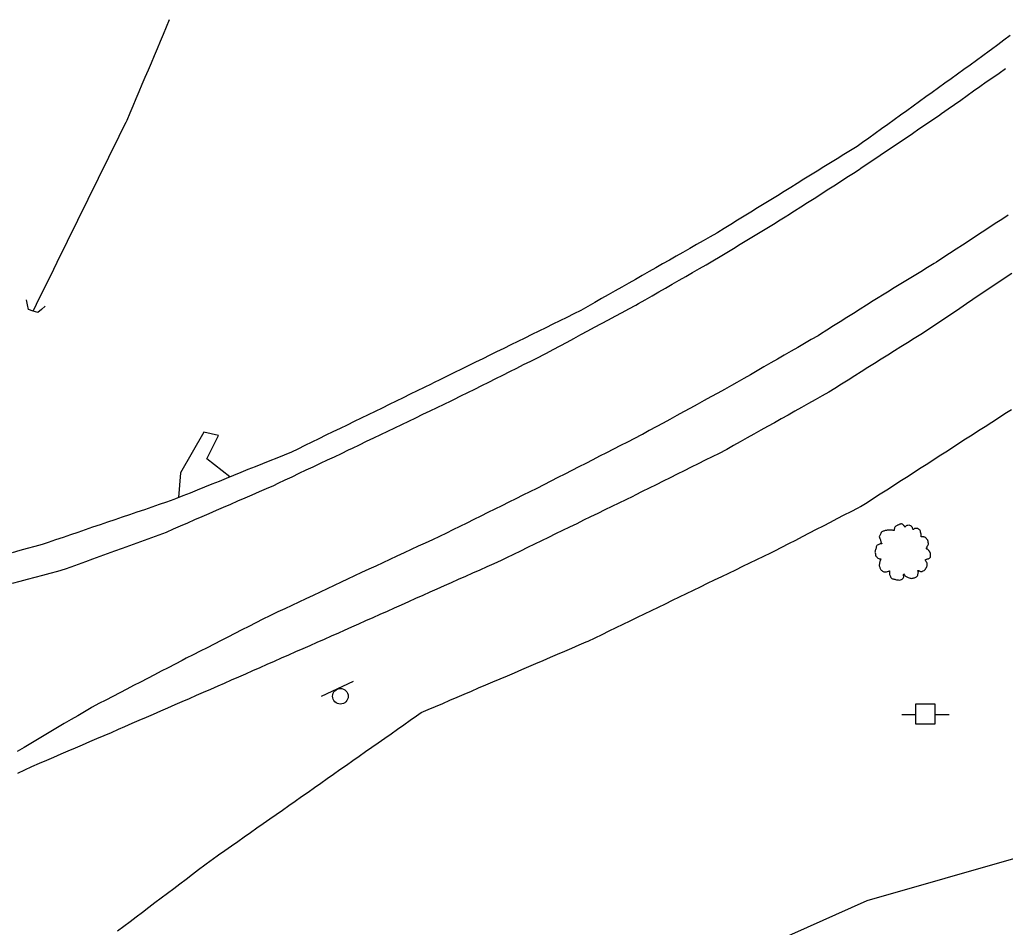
# Model space of a CAD drawing. Extents: x 1901471 to 1963503, y 756461 to 799997.
# Drawn here: x 1929745.2 to 1929871.4, y 772702.4 to 772818.7 of the extents above; entities that cross this region are included whole.
import ezdxf

# ---------------------------------------------------------------- set-up
doc = ezdxf.new("R2010")
doc.units = 0
for name, color, linetype in [('Default', 7, 'Continuous'), ('RD_EX_Bldg', 7, 'Continuous'), ('RD_EX_BldgApp', 7, 'Continuous'), ('RD_EX_Bridge', 7, 'Continuous'), ('RD_EX_DR_ErosCtrl', 7, 'Continuous'), ('RD_EX_H2O', 7, 'Continuous'), ('RD_EX_Road', 7, 'Continuous'), ('RD_EX_UT', 7, 'Continuous'), ('RD_EX_VEG', 7, 'Continuous')]:
    doc.layers.add(name, color=color, linetype=linetype)

# ---------------------------------------------------------------- blocks, each defined once
blk = doc.blocks.new('CB')
at = {"layer": 'Default'}
blk.add_lwpolyline([(0.11, -0.127), (0.055, -0.095), (0, -0.063), (0, 0), (0, 0.063), (0.055, 0.095), (0.11, 0.127)], dxfattribs=at)
blk = doc.blocks.new('PP')
at = {"layer": 'RD_EX_UT'}
for p, q in [((2.49, 2.51), (-2.51, 2.51)), ((-2.51, 2.51), (-2.51, -2.49)), ((2.49, -2.49), (2.49, 2.51)), ((-5.94, -0.05), (-2.47, -0.05)), ((-2.51, -2.49), (2.49, -2.49)), ((2.42, -0.05), (6.06, -0.05))]:
    blk.add_line(p, q, dxfattribs=at)
blk = doc.blocks.new('T2')
at = {"layer": 'RD_EX_VEG'}
for points in [[(0.05, 7.21), (-0.25, 7.24), (-0.57, 7.14), (-0.82, 7.04), (-1.05, 6.96), (-1.27, 6.86), (-1.57, 6.69), (-1.8, 6.49), (-1.92, 6.24), (-1.97, 6.01), (-2.02, 5.74), (-2.02, 5.56), (-2.15, 5.54), (-2.3, 5.56), (-2.55, 5.64), (-2.8, 5.64), (-3.05, 5.64), (-3.4, 5.61), (-3.75, 5.61), (-4.02, 5.56), (-4.35, 5.51), (-4.72, 5.39), (-5.07, 5.26), (-5.37, 5.01), (-5.62, 4.54), (-5.75, 4.19), (-5.9, 3.94), (-5.75, 3.49), (-5.57, 3.14), (-5.55, 2.94), (-5.47, 2.52), (-5.37, 2.29), (-5.25, 2.09), (-5.32, 2.07), (-5.7, 2.02), (-6, 1.92), (-6.42, 1.69), (-6.64, 1.47), (-6.74, 1.14), (-6.77, 0.79), (-6.87, 0.59), (-6.94, 0.32), (-6.97, 0.24), (-7.02, -0.08), (-6.92, -0.53), (-6.89, -0.88), (-6.77, -1.11), (-6.62, -1.28), (-6.44, -1.53), (-6.05, -1.76), (-5.72, -1.86), (-5.52, -1.88), (-5.7, -2.38), (-5.75, -2.73), (-5.87, -3.13), (-5.87, -3.21), (-5.92, -3.68), (-5.77, -4.01), (-5.7, -4.38), (-5.52, -4.61), (-5.25, -4.91), (-4.92, -5.13), (-4.42, -5.26), (-4.02, -5.23), (-3.45, -5.06), (-3.2, -4.98), (-3.22, -5.16), (-3.2, -5.53), (-3.2, -5.96), (-3.05, -6.28), (-2.95, -6.56), (-2.8, -6.81), (-2.47, -7.03), (-2.07, -7.11), (-1.65, -7.26), (-1.2, -7.33), (-0.7, -7.36), (-0.1, -7.21), (0.18, -7.08), (0.28, -6.91), (0.48, -6.53), (0.43, -6.31), (0.45, -5.71), (0.55, -5.88), (0.73, -6.23), (1.23, -6.53), (1.63, -6.71), (2.1, -6.86), (2.4, -6.93), (2.88, -6.86), (3.25, -6.78), (3.63, -6.66), (3.93, -6.38), (4.1, -6.11), (4.15, -5.83), (4.23, -5.46), (4.28, -5.28)], [(4.28, -5.28), (4.2, -5.11), (4.15, -4.86), (4.23, -4.88), (4.4, -4.93), (4.68, -5.06), (4.9, -5.13), (5.23, -5.11), (5.5, -5.01), (5.95, -4.73), (6.22, -4.26), (6.5, -3.86), (6.57, -3.53), (6.52, -3.31), (6.5, -2.81), (6.3, -2.56), (6.25, -2.43), (6.15, -2.03), (6.22, -1.98), (6.5, -1.93), (6.87, -1.81), (7.15, -1.68), (7.37, -1.51), (7.45, -1.28), (7.42, -0.88), (7.47, -0.48), (7.4, -0.33), (7.3, -0.18), (7.22, 0.02), (7.07, 0.17), (6.97, 0.32), (6.87, 0.42), (6.75, 0.57), (6.57, 0.69), (6.42, 0.74), (6.37, 0.89), (6.52, 1.09), (6.57, 1.19), (6.6, 1.42), (6.82, 1.77), (6.87, 2.17), (6.82, 2.59), (6.77, 2.87), (6.62, 3.14), (6.42, 3.39), (6.3, 3.56), (6.12, 3.69), (5.8, 3.81), (5.55, 3.86), (5.2, 3.86), (5, 3.91), (5.03, 3.96), (5.03, 4.11), (5.03, 4.39), (4.95, 4.84), (4.8, 5.34), (4.8, 5.36), (4.7, 5.61), (4.48, 5.81), (4.3, 5.91), (4.1, 6.04), (3.85, 6.06), (3.55, 6.06), (3.28, 6.01), (3.08, 5.91), (2.9, 5.79), (2.83, 5.94), (2.73, 6.24), (2.68, 6.39), (2.53, 6.56), (2.3, 6.76), (1.85, 6.89), (1.23, 6.81), (0.93, 6.61), (0.78, 6.44), (0.73, 6.56), (0.53, 6.76), (0.43, 6.94), (0.25, 7.06), (0.1, 7.16), (0, 7.21)]]:
    blk.add_spline(points, degree=3, dxfattribs=at)
blk = doc.blocks.new('SIGN')
at = {"layer": 'RD_EX_BldgApp'}
blk.add_line((-4.52, -2.02), (4.48, -2.02), dxfattribs=at)
blk.add_circle((0, 0), 2, dxfattribs=at)

msp = doc.modelspace()

# ---------------------------------------------------------------- linework, layer by layer
at = {"layer": 'RD_EX_DR_ErosCtrl'}
msp.add_lwpolyline([(1929772.08, 772760.09), (1929769.11, 772762.43), (1929770.63, 772765.42), (1929768.72, 772765.82), (1929765.76, 772760.61), (1929765.51, 772757.44)], dxfattribs=at)
at = {"layer": 'RD_EX_H2O'}
for points in [[(1929746.87, 772781.35), (1929747.31, 772782.24), (1929747.75, 772783.14), (1929748.19, 772784.04), (1929748.64, 772784.93), (1929749.08, 772785.83), (1929749.52, 772786.73), (1929749.96, 772787.62), (1929750.4, 772788.52), (1929750.84, 772789.42), (1929751.28, 772790.31), (1929751.72, 772791.21), (1929752.16, 772792.11), (1929752.6, 772793), (1929753.04, 772793.9), (1929753.48, 772794.79), (1929753.93, 772795.69), (1929754.37, 772796.59), (1929754.81, 772797.48), (1929755.25, 772798.38), (1929755.69, 772799.28), (1929756.13, 772800.17), (1929756.57, 772801.07), (1929757.01, 772801.97), (1929757.45, 772802.86), (1929757.89, 772803.76), (1929758.33, 772804.65), (1929758.78, 772805.55), (1929758.91, 772805.82), (1929759.29, 772806.74), (1929759.68, 772807.66), (1929760.07, 772808.58), (1929760.46, 772809.5), (1929760.85, 772810.42), (1929761.24, 772811.34), (1929761.63, 772812.26), (1929762.02, 772813.18), (1929762.41, 772814.1), (1929762.79, 772815.02), (1929763.18, 772815.94), (1929763.57, 772816.86), (1929763.96, 772817.78), (1929764.35, 772818.7)], [(1929757.7, 772701.92), (1929758.5, 772702.53), (1929759.29, 772703.13), (1929760.09, 772703.73), (1929760.89, 772704.34), (1929761.69, 772704.94), (1929762.48, 772705.54), (1929763.28, 772706.15), (1929764.08, 772706.75), (1929764.88, 772707.36), (1929765.67, 772707.96), (1929766.47, 772708.56), (1929767.27, 772709.17), (1929768.06, 772709.77), (1929768.86, 772710.37), (1929769.66, 772710.98), (1929769.81, 772711.09), (1929770.62, 772711.67), (1929771.44, 772712.24), (1929772.26, 772712.82), (1929773.08, 772713.39), (1929773.9, 772713.96), (1929774.72, 772714.54), (1929775.53, 772715.11), (1929776.35, 772715.69), (1929777.17, 772716.26), (1929777.99, 772716.84), (1929778.81, 772717.41), (1929779.62, 772717.99), (1929780.44, 772718.56), (1929781.26, 772719.14), (1929782.08, 772719.71), (1929782.9, 772720.29), (1929783.72, 772720.86), (1929784.53, 772721.44), (1929785.35, 772722.01), (1929786.17, 772722.59), (1929786.99, 772723.16), (1929787.81, 772723.74), (1929788.62, 772724.31), (1929789.44, 772724.89), (1929790.26, 772725.46), (1929791.08, 772726.04), (1929791.9, 772726.61), (1929792.72, 772727.19), (1929793.53, 772727.76), (1929794.35, 772728.34), (1929795.17, 772728.91), (1929795.99, 772729.49), (1929796.58, 772729.9), (1929797.49, 772730.29), (1929798.41, 772730.69), (1929799.33, 772731.08), (1929800.25, 772731.47), (1929801.17, 772731.87), (1929802.09, 772732.26), (1929803.01, 772732.65), (1929803.93, 772733.05), (1929804.85, 772733.44), (1929805.77, 772733.83), (1929806.69, 772734.23), (1929807.61, 772734.62), (1929808.53, 772735.01), (1929808.53, 772735.01), (1929809.45, 772735.41), (1929810.37, 772735.8), (1929811.28, 772736.19), (1929812.2, 772736.59), (1929813.12, 772736.98), (1929814.04, 772737.38), (1929814.96, 772737.77), (1929815.88, 772738.16), (1929816.8, 772738.56), (1929817.72, 772738.95), (1929817.96, 772739.05), (1929818.86, 772739.49), (1929819.76, 772739.92), (1929820.66, 772740.36), (1929821.56, 772740.8), (1929822.46, 772741.23), (1929823.36, 772741.67), (1929824.26, 772742.11), (1929825.16, 772742.54), (1929826.06, 772742.98), (1929826.96, 772743.41), (1929827.86, 772743.85), (1929828.76, 772744.29), (1929829.66, 772744.72), (1929830.56, 772745.16), (1929831.46, 772745.6), (1929832.36, 772746.03), (1929833.26, 772746.47), (1929834.16, 772746.9), (1929835.06, 772747.34), (1929835.96, 772747.78), (1929836.86, 772748.21), (1929837.76, 772748.65), (1929838.66, 772749.08), (1929839.56, 772749.52), (1929840.46, 772749.96), (1929841.36, 772750.39), (1929841.87, 772750.64), (1929842.76, 772751.1), (1929843.65, 772751.56), (1929844.54, 772752.01), (1929845.43, 772752.47), (1929846.31, 772752.93), (1929847.2, 772753.39), (1929848.09, 772753.84), (1929848.98, 772754.3), (1929849.87, 772754.76), (1929850.76, 772755.22), (1929851.65, 772755.67), (1929852.54, 772756.13), (1929852.84, 772756.29), (1929853.68, 772756.83), (1929854.52, 772757.37), (1929855.37, 772757.92), (1929856.21, 772758.46), (1929857.05, 772759), (1929857.89, 772759.54), (1929858.73, 772760.08), (1929859.57, 772760.62), (1929860.41, 772761.17), (1929861.25, 772761.71), (1929862.09, 772762.25), (1929862.93, 772762.79), (1929863.77, 772763.33), (1929864.61, 772763.87), (1929865.45, 772764.41), (1929866.29, 772764.96), (1929867.13, 772765.5), (1929867.97, 772766.04), (1929868.82, 772766.58), (1929869.66, 772767.12), (1929870.5, 772767.66), (1929871.34, 772768.21), (1929872.18, 772768.75)]]:
    msp.add_lwpolyline(points, dxfattribs=at)
at = {"layer": 'RD_EX_Road'}
for points in [[(1929872, 772816.69), (1929871.21, 772816.09), (1929870.41, 772815.48), (1929869.62, 772814.87), (1929869.3, 772814.64), (1929868.49, 772814.05), (1929867.68, 772813.47), (1929866.87, 772812.88), (1929866.06, 772812.3), (1929865.25, 772811.71), (1929864.44, 772811.13), (1929863.63, 772810.54), (1929862.81, 772809.96), (1929862, 772809.37), (1929861.19, 772808.79), (1929860.38, 772808.2), (1929859.57, 772807.62), (1929858.76, 772807.03), (1929857.95, 772806.45), (1929857.14, 772805.86), (1929856.33, 772805.28), (1929855.52, 772804.69), (1929854.7, 772804.11), (1929853.89, 772803.52), (1929853.08, 772802.94), (1929852.41, 772802.45), (1929851.56, 772801.93), (1929850.71, 772801.4), (1929849.86, 772800.88), (1929849.01, 772800.35), (1929848.16, 772799.82), (1929847.3, 772799.3), (1929846.45, 772798.77), (1929845.6, 772798.25), (1929844.75, 772797.72), (1929843.9, 772797.2), (1929843.05, 772796.67), (1929842.2, 772796.14), (1929841.35, 772795.62), (1929840.5, 772795.09), (1929839.65, 772794.57), (1929838.8, 772794.04), (1929837.95, 772793.51), (1929837.1, 772792.99), (1929836.25, 772792.46), (1929835.4, 772791.94), (1929834.55, 772791.41), (1929834.45, 772791.35), (1929833.58, 772790.86), (1929832.71, 772790.36), (1929831.84, 772789.87), (1929830.97, 772789.37), (1929830.1, 772788.88), (1929829.23, 772788.38), (1929828.36, 772787.89), (1929827.49, 772787.4), (1929826.63, 772786.9), (1929825.76, 772786.41), (1929824.89, 772785.91), (1929824.02, 772785.42), (1929823.15, 772784.92), (1929822.28, 772784.43), (1929821.41, 772783.94), (1929820.54, 772783.44), (1929819.67, 772782.95), (1929818.8, 772782.45), (1929817.93, 772781.96), (1929817.01, 772781.43), (1929816.11, 772780.99), (1929815.21, 772780.55), (1929814.32, 772780.11), (1929813.42, 772779.67), (1929812.52, 772779.22), (1929811.63, 772778.78), (1929810.73, 772778.34), (1929809.83, 772777.9), (1929808.94, 772777.46), (1929808.04, 772777.01), (1929807.14, 772776.57), (1929806.24, 772776.13), (1929805.35, 772775.69), (1929804.45, 772775.25), (1929803.55, 772774.81), (1929802.66, 772774.36), (1929801.76, 772773.92), (1929800.86, 772773.48), (1929799.97, 772773.04), (1929799.07, 772772.6), (1929798.17, 772772.15), (1929797.86, 772772), (1929796.96, 772771.56), (1929796.07, 772771.13), (1929795.17, 772770.69), (1929794.27, 772770.25), (1929793.37, 772769.81), (1929792.47, 772769.37), (1929791.57, 772768.93), (1929790.67, 772768.5), (1929789.77, 772768.06), (1929788.88, 772767.62), (1929787.98, 772767.18), (1929787.08, 772766.74), (1929786.18, 772766.3), (1929785.28, 772765.87), (1929784.38, 772765.43), (1929783.48, 772764.99), (1929782.58, 772764.55), (1929781.69, 772764.11), (1929780.79, 772763.67), (1929779.96, 772763.27), (1929779.03, 772762.9), (1929778.1, 772762.52), (1929777.18, 772762.15), (1929776.25, 772761.77), (1929775.32, 772761.4), (1929774.39, 772761.03), (1929773.47, 772760.65), (1929772.54, 772760.28), (1929771.61, 772759.9), (1929770.69, 772759.53), (1929769.76, 772759.15), (1929768.83, 772758.78), (1929767.9, 772758.41), (1929766.98, 772758.03), (1929766.05, 772757.66), (1929765.12, 772757.28), (1929764.9, 772757.19), (1929763.95, 772756.87), (1929763.01, 772756.55), (1929762.06, 772756.23), (1929761.12, 772755.9), (1929760.17, 772755.58), (1929759.22, 772755.26), (1929758.28, 772754.93), (1929757.33, 772754.61), (1929756.38, 772754.29), (1929755.44, 772753.96), (1929754.49, 772753.64), (1929753.55, 772753.32), (1929752.6, 772752.99), (1929751.65, 772752.67), (1929750.71, 772752.35), (1929749.76, 772752.03), (1929748.81, 772751.7), (1929748.05, 772751.44), (1929747.09, 772751.18), (1929746.12, 772750.91), (1929745.16, 772750.65), (1929744.19, 772750.38)], [(1929744.24, 772746.48), (1929745.21, 772746.74), (1929746.17, 772747), (1929747.14, 772747.26), (1929748.1, 772747.52), (1929749.07, 772747.78), (1929750.04, 772748.04), (1929751, 772748.3), (1929751.73, 772748.57), (1929752.67, 772748.91), (1929753.61, 772749.26), (1929754.54, 772749.6), (1929755.48, 772749.94), (1929756.42, 772750.29), (1929757.36, 772750.63), (1929758.3, 772750.97), (1929759.24, 772751.32), (1929760.18, 772751.66), (1929761.12, 772752), (1929762.06, 772752.35), (1929763, 772752.69), (1929763.94, 772753.03), (1929764.85, 772753.43), (1929765.77, 772753.83), (1929766.68, 772754.23), (1929767.6, 772754.63), (1929768.52, 772755.03), (1929769.43, 772755.43), (1929770.35, 772755.83), (1929771.27, 772756.22), (1929772.19, 772756.62), (1929773.1, 772757.02), (1929774.02, 772757.42), (1929774.94, 772757.82), (1929775.85, 772758.22), (1929776.77, 772758.62), (1929777.69, 772759.02), (1929778.24, 772759.28), (1929779.14, 772759.71), (1929780.05, 772760.13), (1929780.95, 772760.56), (1929781.86, 772760.99), (1929782.76, 772761.41), (1929783.66, 772761.84), (1929784.57, 772762.27), (1929785.47, 772762.69), (1929786.38, 772763.12), (1929787.28, 772763.55), (1929787.79, 772763.79), (1929788.69, 772764.23), (1929789.59, 772764.66), (1929790.49, 772765.09), (1929791.4, 772765.52), (1929792.3, 772765.96), (1929793.2, 772766.39), (1929794.1, 772766.82), (1929795, 772767.26), (1929795.9, 772767.69), (1929796.8, 772768.12), (1929797.71, 772768.55), (1929798.61, 772768.99), (1929799.51, 772769.42), (1929800.41, 772769.85), (1929800.76, 772770.02), (1929801.65, 772770.47), (1929802.54, 772770.92), (1929803.44, 772771.36), (1929804.33, 772771.81), (1929805.23, 772772.26), (1929806.12, 772772.7), (1929807.02, 772773.15), (1929807.91, 772773.6), (1929808.81, 772774.04), (1929809.7, 772774.49), (1929810.6, 772774.94), (1929811.49, 772775.38), (1929812.39, 772775.83), (1929812.62, 772775.96), (1929813.5, 772776.43), (1929814.38, 772776.91), (1929815.26, 772777.38), (1929816.14, 772777.85), (1929817.02, 772778.33), (1929817.9, 772778.8), (1929818.79, 772779.28), (1929819.67, 772779.75), (1929820.55, 772780.22), (1929821.43, 772780.7), (1929822.31, 772781.17), (1929823.19, 772781.65), (1929824.07, 772782.12), (1929824.4, 772782.31), (1929825.27, 772782.81), (1929826.14, 772783.31), (1929827, 772783.81), (1929827.87, 772784.3), (1929828.74, 772784.8), (1929829.61, 772785.3), (1929830.47, 772785.8), (1929831.34, 772786.3), (1929832.21, 772786.79), (1929833.07, 772787.29), (1929833.94, 772787.79), (1929834.86, 772788.35), (1929835.71, 772788.87), (1929836.56, 772789.39), (1929837.42, 772789.91), (1929838.27, 772790.43), (1929839.13, 772790.95), (1929839.98, 772791.47), (1929840.83, 772791.99), (1929841.69, 772792.51), (1929842.54, 772793.03), (1929843.4, 772793.55), (1929843.53, 772793.63), (1929844.37, 772794.18), (1929845.21, 772794.72), (1929846.05, 772795.26), (1929846.9, 772795.8), (1929847.74, 772796.34), (1929848.58, 772796.88), (1929849.42, 772797.42), (1929850.26, 772797.96), (1929851.1, 772798.5), (1929851.94, 772799.04), (1929852.78, 772799.58), (1929852.88, 772799.65), (1929853.71, 772800.21), (1929854.54, 772800.77), (1929855.36, 772801.33), (1929856.19, 772801.89), (1929857.02, 772802.45), (1929857.85, 772803.01), (1929858.68, 772803.57), (1929859.5, 772804.13), (1929860.33, 772804.69), (1929861.16, 772805.26), (1929861.99, 772805.82), (1929862.81, 772806.38), (1929863.23, 772806.67), (1929864.05, 772807.25), (1929864.87, 772807.83), (1929865.69, 772808.4), (1929866.5, 772808.98), (1929867.32, 772809.56), (1929868.14, 772810.13), (1929868.95, 772810.71), (1929869.77, 772811.29), (1929870.59, 772811.86), (1929871.41, 772812.44)], [(1929871.77, 772793.65), (1929870.94, 772793.1), (1929870.1, 772792.56), (1929869.26, 772792.01), (1929868.43, 772791.46), (1929867.59, 772790.92), (1929866.75, 772790.37), (1929865.91, 772789.82), (1929865.08, 772789.28), (1929864.24, 772788.73), (1929863.4, 772788.18), (1929862.57, 772787.64), (1929862.28, 772787.45), (1929861.43, 772786.93), (1929860.58, 772786.4), (1929859.72, 772785.88), (1929858.87, 772785.36), (1929858.02, 772784.84), (1929857.17, 772784.31), (1929856.31, 772783.79), (1929855.46, 772783.27), (1929855.32, 772783.18), (1929854.47, 772782.65), (1929853.63, 772782.12), (1929852.78, 772781.58), (1929851.93, 772781.05), (1929851.09, 772780.52), (1929850.24, 772779.98), (1929849.4, 772779.45), (1929848.55, 772778.92), (1929847.7, 772778.39), (1929847.4, 772778.19), (1929846.53, 772777.7), (1929845.67, 772777.2), (1929844.8, 772776.7), (1929843.94, 772776.2), (1929843.07, 772775.7), (1929842.21, 772775.2), (1929841.34, 772774.7), (1929840.47, 772774.2), (1929839.61, 772773.7), (1929838.74, 772773.2), (1929837.88, 772772.7), (1929837.01, 772772.2), (1929836.32, 772771.8), (1929835.44, 772771.32), (1929834.56, 772770.84), (1929833.69, 772770.36), (1929832.81, 772769.88), (1929831.93, 772769.39), (1929831.05, 772768.91), (1929830.18, 772768.43), (1929829.3, 772767.95), (1929828.42, 772767.47), (1929827.55, 772766.99), (1929826.67, 772766.51), (1929825.79, 772766.03), (1929824.92, 772765.55), (1929824.78, 772765.48), (1929823.89, 772765.02), (1929822.99, 772764.56), (1929822.1, 772764.11), (1929821.21, 772763.65), (1929820.32, 772763.2), (1929819.43, 772762.74), (1929818.54, 772762.29), (1929817.65, 772761.83), (1929816.76, 772761.37), (1929815.87, 772760.92), (1929814.98, 772760.46), (1929814.09, 772760.01), (1929813.2, 772759.55), (1929812.28, 772759.08), (1929811.38, 772758.63), (1929810.49, 772758.19), (1929809.59, 772757.75), (1929808.7, 772757.3), (1929807.8, 772756.86), (1929806.91, 772756.41), (1929806.01, 772755.97), (1929805.11, 772755.52), (1929804.22, 772755.08), (1929803.32, 772754.63), (1929802.43, 772754.19), (1929801.53, 772753.74), (1929800.64, 772753.3), (1929799.82, 772752.89), (1929798.91, 772752.47), (1929798.01, 772752.05), (1929797.1, 772751.63), (1929796.19, 772751.21), (1929795.29, 772750.79), (1929794.38, 772750.36), (1929793.47, 772749.94), (1929792.57, 772749.52), (1929791.66, 772749.1), (1929790.75, 772748.68), (1929789.85, 772748.26), (1929788.94, 772747.83), (1929788.03, 772747.41), (1929787.13, 772746.99), (1929786.34, 772746.62), (1929785.43, 772746.2), (1929784.53, 772745.77), (1929783.62, 772745.34), (1929782.72, 772744.92), (1929781.81, 772744.49), (1929780.91, 772744.06), (1929780.01, 772743.64), (1929779.1, 772743.21), (1929778.2, 772742.79), (1929777.29, 772742.36), (1929777.17, 772742.3), (1929776.28, 772741.85), (1929775.39, 772741.39), (1929774.5, 772740.94), (1929773.61, 772740.49), (1929772.72, 772740.03), (1929771.83, 772739.58), (1929770.94, 772739.12), (1929770.05, 772738.67), (1929769.16, 772738.21), (1929768.27, 772737.76), (1929767.38, 772737.3), (1929766.48, 772736.85), (1929765.95, 772736.58), (1929765.07, 772736.12), (1929764.18, 772735.65), (1929763.29, 772735.19), (1929762.41, 772734.73), (1929761.52, 772734.27), (1929760.63, 772733.81), (1929759.75, 772733.35), (1929758.86, 772732.88), (1929757.97, 772732.42), (1929757.08, 772731.96), (1929756.2, 772731.5), (1929755.31, 772731.04), (1929754.42, 772730.58), (1929754.31, 772730.52), (1929753.45, 772730.01), (1929752.59, 772729.5), (1929751.73, 772728.99), (1929750.87, 772728.48), (1929750.01, 772727.97), (1929749.15, 772727.46), (1929748.29, 772726.95), (1929747.43, 772726.44), (1929746.57, 772725.93), (1929745.71, 772725.42), (1929744.85, 772724.91)], [(1929872.21, 772786.16), (1929871.38, 772785.61), (1929870.55, 772785.05), (1929869.72, 772784.49), (1929868.89, 772783.93), (1929868.06, 772783.37), (1929867.23, 772782.82), (1929866.4, 772782.26), (1929865.57, 772781.7), (1929864.74, 772781.14), (1929863.91, 772780.58), (1929863.08, 772780.03), (1929862.25, 772779.47), (1929861.41, 772778.9), (1929860.56, 772778.37), (1929859.71, 772777.84), (1929858.87, 772777.3), (1929858.02, 772776.77), (1929857.18, 772776.24), (1929856.33, 772775.71), (1929855.48, 772775.17), (1929854.64, 772774.64), (1929853.79, 772774.11), (1929852.94, 772773.58), (1929852.1, 772773.04), (1929851.25, 772772.51), (1929850.41, 772771.98), (1929849.56, 772771.45), (1929848.79, 772770.96), (1929847.92, 772770.47), (1929847.05, 772769.98), (1929846.17, 772769.49), (1929845.3, 772769), (1929844.43, 772768.52), (1929843.56, 772768.03), (1929842.69, 772767.54), (1929841.81, 772767.05), (1929840.94, 772766.56), (1929840.07, 772766.07), (1929839.2, 772765.58), (1929838.33, 772765.09), (1929837.45, 772764.6), (1929836.58, 772764.11), (1929835.71, 772763.62), (1929835.62, 772763.57), (1929834.72, 772763.12), (1929833.83, 772762.68), (1929832.93, 772762.23), (1929832.04, 772761.78), (1929831.14, 772761.34), (1929830.25, 772760.89), (1929829.35, 772760.44), (1929828.46, 772760), (1929827.56, 772759.55), (1929826.67, 772759.1), (1929825.78, 772758.66), (1929824.88, 772758.21), (1929823.99, 772757.76), (1929823.68, 772757.61), (1929822.78, 772757.17), (1929821.88, 772756.73), (1929820.98, 772756.29), (1929820.08, 772755.86), (1929819.18, 772755.42), (1929818.28, 772754.98), (1929817.38, 772754.54), (1929816.49, 772754.1), (1929815.59, 772753.66), (1929814.69, 772753.23), (1929813.79, 772752.79), (1929812.89, 772752.35), (1929811.99, 772751.91), (1929811.09, 772751.47), (1929810.19, 772751.04), (1929809.29, 772750.6), (1929808.4, 772750.16), (1929807.5, 772749.72), (1929806.81, 772749.39), (1929805.9, 772748.98), (1929804.98, 772748.57), (1929804.07, 772748.16), (1929803.16, 772747.76), (1929802.25, 772747.35), (1929801.33, 772746.94), (1929800.42, 772746.53), (1929799.51, 772746.13), (1929798.59, 772745.72), (1929797.68, 772745.31), (1929796.77, 772744.9), (1929795.85, 772744.5), (1929794.94, 772744.09), (1929794.03, 772743.68), (1929793.12, 772743.27), (1929792.2, 772742.87), (1929791.29, 772742.46), (1929790.38, 772742.05), (1929789.46, 772741.64), (1929788.55, 772741.24), (1929787.64, 772740.83), (1929786.72, 772740.42), (1929785.97, 772740.09), (1929785.06, 772739.68), (1929784.14, 772739.28), (1929783.23, 772738.88), (1929782.31, 772738.47), (1929781.4, 772738.07), (1929780.48, 772737.67), (1929779.57, 772737.26), (1929778.65, 772736.86), (1929777.74, 772736.46), (1929776.82, 772736.05), (1929775.91, 772735.65), (1929774.99, 772735.25), (1929774.08, 772734.84), (1929773.16, 772734.44), (1929772.25, 772734.04), (1929771.33, 772733.63), (1929770.51, 772733.27), (1929769.59, 772732.87), (1929768.67, 772732.47), (1929767.76, 772732.07), (1929766.84, 772731.67), (1929765.92, 772731.27), (1929765.01, 772730.87), (1929764.09, 772730.47), (1929763.17, 772730.07), (1929762.26, 772729.67), (1929761.34, 772729.27), (1929760.42, 772728.88), (1929759.51, 772728.48), (1929758.59, 772728.08), (1929757.77, 772727.72), (1929756.85, 772727.32), (1929755.93, 772726.93), (1929755.01, 772726.53), (1929754.09, 772726.13), (1929753.17, 772725.74), (1929752.25, 772725.34), (1929751.34, 772724.95), (1929750.42, 772724.55), (1929749.5, 772724.16), (1929748.58, 772723.76), (1929747.66, 772723.37), (1929746.68, 772722.94), (1929745.78, 772722.51), (1929744.88, 772722.08)]]:
    msp.add_lwpolyline(points, dxfattribs=at)
at = {"layer": 'RD_EX_VEG'}
msp.add_lwpolyline([(1929832.41, 772696.28), (1929853.7, 772705.81), (1929873.68, 772711.56)], dxfattribs=at)

# ---------------------------------------------------------------- block references
at = {"layer": 'Default', "xscale": 0.5039370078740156, "yscale": 0.5039370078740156}
msp.add_blockref('PP', (1929861.14, 772729.69), dxfattribs=at)
at = {"layer": 'RD_EX_Bldg', "xscale": 0.5039370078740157, "yscale": 0.5039370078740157, "rotation": -155.04262200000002}
msp.add_blockref('SIGN', (1929786.23, 772731.99), dxfattribs=at)
at = {"layer": 'RD_EX_Bridge', "xscale": 9.842519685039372, "yscale": 9.84251968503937, "rotation": 71.074461}
msp.add_blockref('CB', (1929746.87, 772781.35), dxfattribs=at)
at = {"layer": 'RD_EX_VEG', "xscale": 0.4921259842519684, "yscale": 0.4921259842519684}
msp.add_blockref('T2', (1929858.15, 772750.51), dxfattribs=at)

doc.saveas('drawing.dxf')
